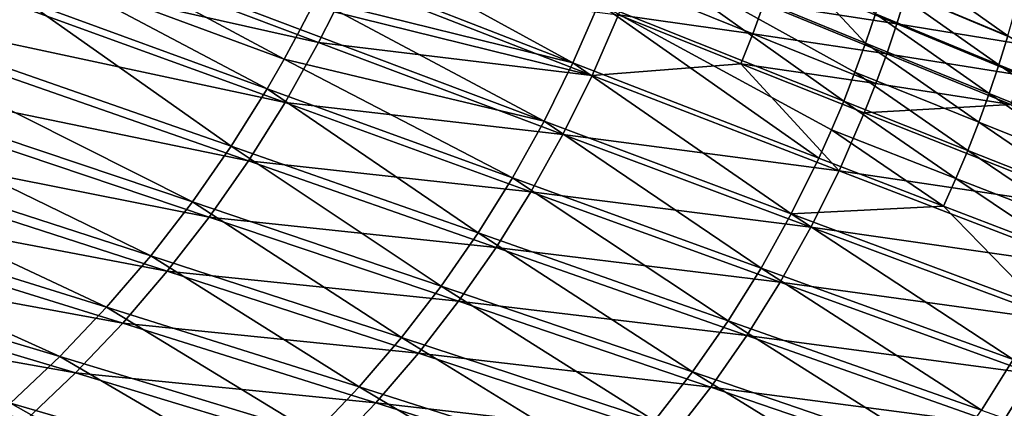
# Model space of a CAD drawing. Header units: metres. Extents: x -901 to 901, y -486 to 401.
# Tile 285 of 366: x 671 to 787, y -265 to -220. Entities that reach past the tile are written whole.
import ezdxf

# ---------------------------------------------------------------- set-up
doc = ezdxf.new("R2010")
doc.units = ezdxf.units.M

msp = doc.modelspace()

# ---------------------------------------------------------------- linework, layer by layer
at = {"layer": 'top0'}
for points in [[(649.3302, -201.110291, -354.037689), (706.154785, -222.506104, -246.273422), (645.006348, -208.804092, -354.10022)], [(707.9953, -218.908127, -246.240631), (706.154785, -222.506104, -246.273422), (649.3302, -201.110291, -354.037689)], [(645.006348, -208.804092, -354.10022), (702.212219, -229.553299, -246.342957), (640.309143, -216.269821, -354.168182)], [(706.154785, -222.506104, -246.273422), (702.212219, -229.553299, -246.342957), (645.006348, -208.804092, -354.10022)], [(702.102661, -224.459915, -244.834991), (675.617737, -210.249283, -298.532288), (673.625793, -213.917831, -298.568787)], [(702.102661, -224.459915, -244.834991), (704.003174, -220.95314, -244.797333), (675.617737, -210.249283, -298.532288)], [(704.003174, -220.95314, -244.797333), (705.815674, -217.400665, -244.761902), (675.617737, -210.249283, -298.532288)], [(709.17157, -210.16777, -244.697937), (707.53894, -213.804764, -244.72876), (736.048462, -224.898224, -191.15596)], [(739.082764, -217.905823, -191.098648), (709.17157, -210.16777, -244.697937), (736.048462, -224.898224, -191.15596)], [(741.763123, -210.772614, -191.050339), (770.443054, -222.566986, -137.721161), (758.319458, -209.564438, -164.315857)], [(770.443054, -222.566986, -137.721161), (771.601257, -219.109879, -137.704132), (758.319458, -209.564438, -164.315857)], [(741.763123, -210.772614, -191.050339), (739.082764, -217.905823, -191.098648), (767.870911, -229.390762, -137.761261)], [(770.443054, -222.566986, -137.721161), (741.763123, -210.772614, -191.050339), (769.199585, -225.994598, -137.740219)], [(769.199585, -225.994598, -137.740219), (741.763123, -210.772614, -191.050339), (767.870911, -229.390762, -137.761261)], [(772.67395, -215.625244, -137.689163), (787.159119, -221.699112, -111.137146), (773.66095, -212.115051, -137.676315)], [(787.159119, -221.699112, -111.137146), (788.127808, -218.265915, -111.12719), (773.66095, -212.115051, -137.676315)], [(700.115417, -227.918716, -244.874832), (673.625793, -213.917831, -298.568787), (671.542908, -217.536606, -298.607544)], [(700.115417, -227.918716, -244.874832), (702.102661, -224.459915, -244.834991), (673.625793, -213.917831, -298.568787)], [(736.048462, -224.898224, -191.15596), (707.53894, -213.804764, -244.72876), (705.815674, -217.400665, -244.761902)], [(638.414551, -214.578186, -352.469788), (633.408447, -221.739563, -352.558228), (691.323975, -241.228241, -245.05513)], [(671.542908, -217.536606, -298.607544), (638.414551, -214.578186, -352.469788), (695.88562, -234.683182, -244.960876)], [(638.414551, -214.578186, -352.469788), (691.323975, -241.228241, -245.05513), (695.88562, -234.683182, -244.960876)], [(774.116699, -220.299789, -138.926773), (758.475464, -217.905716, -165.637848), (759.68927, -214.305145, -165.616425)], [(775.221252, -216.746078, -138.909241), (774.116699, -220.299789, -138.926773), (759.68927, -214.305145, -165.616425)], [(640.309143, -216.269821, -354.168182), (697.928284, -236.388565, -246.417328), (635.249512, -223.489685, -354.241302)], [(702.212219, -229.553299, -246.342957), (697.928284, -236.388565, -246.417328), (640.309143, -216.269821, -354.168182)], [(707.9953, -218.908127, -246.240631), (709.747253, -215.263351, -246.209198), (738.309509, -226.360062, -192.507584)], [(709.747253, -215.263351, -246.209198), (741.402161, -219.260635, -192.450241), (738.309509, -226.360062, -192.507584)], [(741.402161, -219.260635, -192.450241), (742.817993, -215.651627, -192.42366), (757.174866, -221.472412, -165.66066)], [(742.817993, -215.651627, -192.42366), (758.475464, -217.905716, -165.637848), (757.174866, -221.472412, -165.66066)], [(786.106506, -225.107605, -111.148964), (772.67395, -215.625244, -137.689163), (771.601257, -219.109879, -137.704132)], [(787.159119, -221.699112, -111.137146), (772.67395, -215.625244, -137.689163), (786.106506, -225.107605, -111.148964)], [(695.88562, -234.683182, -244.960876), (700.115417, -227.918716, -244.874832), (671.542908, -217.536606, -298.607544)], [(704.003174, -220.95314, -244.797333), (732.668335, -231.73262, -191.221878), (705.815674, -217.400665, -244.761902)], [(732.668335, -231.73262, -191.221878), (736.048462, -224.898224, -191.15596), (705.815674, -217.400665, -244.761902)], [(789.752014, -222.833069, -112.292801), (774.116699, -220.299789, -138.926773), (775.221252, -216.746078, -138.909241)], [(790.751831, -219.327988, -112.279243), (789.752014, -222.833069, -112.292801), (775.221252, -216.746078, -138.909241)], [(739.082764, -217.905823, -191.098648), (736.048462, -224.898224, -191.15596), (764.959839, -236.080719, -137.809128)], [(767.870911, -229.390762, -137.761261), (739.082764, -217.905823, -191.098648), (766.457336, -232.753494, -137.784241)], [(739.082764, -217.905823, -191.098648), (764.959839, -236.080719, -137.809128), (766.457336, -232.753494, -137.784241)], [(758.475464, -217.905716, -165.637848), (772.926392, -223.822571, -138.945541), (757.174866, -221.472412, -165.66066)], [(774.116699, -220.299789, -138.926773), (772.926392, -223.822571, -138.945541), (758.475464, -217.905716, -165.637848)], [(707.9953, -218.908127, -246.240631), (738.309509, -226.360062, -192.507584), (706.154785, -222.506104, -246.273422)], [(738.309509, -226.360062, -192.507584), (741.402161, -219.260635, -192.450241), (755.788086, -225.003189, -165.684814)], [(755.788086, -225.003189, -165.684814), (741.402161, -219.260635, -192.450241), (757.174866, -221.472412, -165.66066)], [(784.970093, -228.489502, -111.162621), (771.601257, -219.109879, -137.704132), (770.443054, -222.566986, -137.721161)], [(784.970093, -228.489502, -111.162621), (786.106506, -225.107605, -111.148964), (771.601257, -219.109879, -137.704132)], [(732.668335, -231.73262, -191.221878), (704.003174, -220.95314, -244.797333), (702.102661, -224.459915, -244.834991)], [(788.66748, -226.310211, -112.307419), (772.926392, -223.822571, -138.945541), (774.116699, -220.299789, -138.926773)], [(789.752014, -222.833069, -112.292801), (788.66748, -226.310211, -112.307419), (774.116699, -220.299789, -138.926773)], [(633.408447, -221.739563, -352.558228), (628.050598, -228.643784, -352.655396), (686.440491, -247.535553, -245.157227)], [(633.408447, -221.739563, -352.558228), (686.440491, -247.535553, -245.157227), (691.323975, -241.228241, -245.05513)], [(757.174866, -221.472412, -165.66066), (771.651062, -227.312393, -138.965515), (755.788086, -225.003189, -165.684814)], [(757.174866, -221.472412, -165.66066), (772.926392, -223.822571, -138.945541), (771.651062, -227.312393, -138.965515)], [(786.106506, -225.107605, -111.148964), (800.739868, -231.121246, -84.667824), (787.159119, -221.699112, -111.137146)], [(706.154785, -222.506104, -246.273422), (734.874817, -233.287796, -192.570129), (702.212219, -229.553299, -246.342957)], [(738.309509, -226.360062, -192.507584), (734.874817, -233.287796, -192.570129), (706.154785, -222.506104, -246.273422)], [(783.75, -231.842865, -111.17807), (770.443054, -222.566986, -137.721161), (769.199585, -225.994598, -137.740219)], [(783.75, -231.842865, -111.17807), (784.970093, -228.489502, -111.162621), (770.443054, -222.566986, -137.721161)], [(635.249512, -223.489685, -354.241302), (693.312744, -242.996078, -246.496094), (629.839233, -230.446518, -354.319214)], [(697.928284, -236.388565, -246.417328), (693.312744, -242.996078, -246.496094), (635.249512, -223.489685, -354.241302)], [(728.951904, -238.391632, -191.296036), (702.102661, -224.459915, -244.834991), (700.115417, -227.918716, -244.874832)], [(728.951904, -238.391632, -191.296036), (732.668335, -231.73262, -191.221878), (702.102661, -224.459915, -244.834991)], [(772.926392, -223.822571, -138.945541), (787.498962, -229.757385, -112.323059), (771.651062, -227.312393, -138.965515)], [(788.66748, -226.310211, -112.307419), (787.498962, -229.757385, -112.323059), (772.926392, -223.822571, -138.945541)], [(761.717712, -242.620346, -137.864426), (736.048462, -224.898224, -191.15596), (732.668335, -231.73262, -191.221878)], [(736.048462, -224.898224, -191.15596), (761.717712, -242.620346, -137.864426), (764.959839, -236.080719, -137.809128)], [(767.322083, -237.564148, -139.032166), (738.309509, -226.360062, -192.507584), (755.788086, -225.003189, -165.684814)], [(771.651062, -227.312393, -138.965515), (770.291382, -230.767258, -138.986649), (755.788086, -225.003189, -165.684814)], [(755.788086, -225.003189, -165.684814), (770.291382, -230.767258, -138.986649), (767.322083, -237.564148, -139.032166)], [(799.623413, -234.430222, -84.677231), (786.106506, -225.107605, -111.148964), (784.970093, -228.489502, -111.162621)], [(786.106506, -225.107605, -111.148964), (799.623413, -234.430222, -84.677231), (800.739868, -231.121246, -84.667824)], [(734.874817, -233.287796, -192.570129), (738.309509, -226.360062, -192.507584), (767.322083, -237.564148, -139.032166)], [(769.199585, -225.994598, -137.740219), (767.870911, -229.390762, -137.761261), (782.446411, -235.165741, -111.19529)], [(783.75, -231.842865, -111.17807), (769.199585, -225.994598, -137.740219), (782.446411, -235.165741, -111.19529)], [(724.908936, -244.85788, -191.378036), (700.115417, -227.918716, -244.874832), (695.88562, -234.683182, -244.960876)], [(724.908936, -244.85788, -191.378036), (728.951904, -238.391632, -191.296036), (700.115417, -227.918716, -244.874832)], [(771.651062, -227.312393, -138.965515), (787.498962, -229.757385, -112.323059), (770.291382, -230.767258, -138.986649)], [(628.050598, -228.643784, -352.655396), (622.352295, -235.270294, -352.761108), (681.245361, -253.586823, -245.266769)], [(628.050598, -228.643784, -352.655396), (681.245361, -253.586823, -245.266769), (686.440491, -247.535553, -245.157227)], [(798.424927, -237.7117, -84.688156), (784.970093, -228.489502, -111.162621), (783.75, -231.842865, -111.17807)], [(798.424927, -237.7117, -84.688156), (799.623413, -234.430222, -84.677231), (784.970093, -228.489502, -111.162621)], [(702.212219, -229.553299, -246.342957), (731.105591, -240.027924, -192.63736), (697.928284, -236.388565, -246.417328)], [(734.874817, -233.287796, -192.570129), (731.105591, -240.027924, -192.63736), (702.212219, -229.553299, -246.342957)], [(767.870911, -229.390762, -137.761261), (766.457336, -232.753494, -137.784241), (781.059692, -238.456207, -111.214241)], [(782.446411, -235.165741, -111.19529), (767.870911, -229.390762, -137.761261), (781.059692, -238.456207, -111.214241)], [(787.498962, -229.757385, -112.323059), (799.652466, -242.365387, -85.79158), (770.291382, -230.767258, -138.986649)], [(629.839233, -230.446518, -354.319214), (688.376038, -249.360535, -246.578781), (624.091003, -237.12381, -354.401642)], [(693.312744, -242.996078, -246.496094), (688.376038, -249.360535, -246.578781), (629.839233, -230.446518, -354.319214)], [(770.291382, -230.767258, -138.986649), (799.652466, -242.365387, -85.79158), (767.322083, -237.564148, -139.032166)], [(758.15387, -248.993011, -137.926849), (732.668335, -231.73262, -191.221878), (728.951904, -238.391632, -191.296036)], [(758.15387, -248.993011, -137.926849), (761.717712, -242.620346, -137.864426), (732.668335, -231.73262, -191.221878)], [(782.446411, -235.165741, -111.19529), (797.144531, -240.963806, -84.700577), (783.75, -231.842865, -111.17807)], [(797.144531, -240.963806, -84.700577), (798.424927, -237.7117, -84.688156), (783.75, -231.842865, -111.17807)], [(731.105591, -240.027924, -192.63736), (734.874817, -233.287796, -192.570129), (764.025208, -244.197632, -139.08168)], [(764.025208, -244.197632, -139.08168), (734.874817, -233.287796, -192.570129), (767.322083, -237.564148, -139.032166)], [(766.457336, -232.753494, -137.784241), (764.959839, -236.080719, -137.809128), (779.590698, -241.712234, -111.234886)], [(781.059692, -238.456207, -111.214241), (766.457336, -232.753494, -137.784241), (779.590698, -241.712234, -111.234886)], [(695.88562, -234.683182, -244.960876), (691.323975, -241.228241, -245.05513), (720.54895, -251.113983, -191.467499)], [(720.54895, -251.113983, -191.467499), (724.908936, -244.85788, -191.378036), (695.88562, -234.683182, -244.960876)], [(622.352295, -235.270294, -352.761108), (616.324951, -241.598602, -352.875092), (675.748596, -259.363739, -245.383438)], [(622.352295, -235.270294, -352.761108), (675.748596, -259.363739, -245.383438), (681.245361, -253.586823, -245.266769)], [(764.959839, -236.080719, -137.809128), (761.717712, -242.620346, -137.864426), (779.590698, -241.712234, -111.234886)], [(782.446411, -235.165741, -111.19529), (781.059692, -238.456207, -111.214241), (795.782532, -244.184616, -84.714478)], [(797.144531, -240.963806, -84.700577), (782.446411, -235.165741, -111.19529), (795.782532, -244.184616, -84.714478)], [(624.091003, -237.12381, -354.401642), (683.129395, -255.467209, -246.664932), (618.01825, -243.505737, -354.488281)], [(688.376038, -249.360535, -246.578781), (683.129395, -255.467209, -246.664932), (624.091003, -237.12381, -354.401642)], [(697.928284, -236.388565, -246.417328), (727.010376, -246.564957, -192.708801), (693.312744, -242.996078, -246.496094)], [(731.105591, -240.027924, -192.63736), (727.010376, -246.564957, -192.708801), (697.928284, -236.388565, -246.417328)], [(754.277588, -255.182022, -137.996048), (728.951904, -238.391632, -191.296036), (724.908936, -244.85788, -191.378036)], [(754.277588, -255.182022, -137.996048), (758.15387, -248.993011, -137.926849), (728.951904, -238.391632, -191.296036)], [(767.322083, -237.564148, -139.032166), (796.78949, -248.879883, -85.819229), (764.025208, -244.197632, -139.08168)], [(799.652466, -242.365387, -85.79158), (796.78949, -248.879883, -85.819229), (767.322083, -237.564148, -139.032166)], [(781.059692, -238.456207, -111.214241), (779.590698, -241.712234, -111.234886), (794.339844, -247.372131, -84.729836)], [(795.782532, -244.184616, -84.714478), (781.059692, -238.456207, -111.214241), (794.339844, -247.372131, -84.729836)], [(727.010376, -246.564957, -192.708801), (731.105591, -240.027924, -192.63736), (760.408142, -250.652451, -139.134811)], [(760.408142, -250.652451, -139.134811), (731.105591, -240.027924, -192.63736), (764.025208, -244.197632, -139.08168)], [(616.324951, -241.598602, -352.875092), (669.961731, -264.849304, -245.506821), (675.748596, -259.363739, -245.383438)], [(691.323975, -241.228241, -245.05513), (686.440491, -247.535553, -245.157227), (715.881714, -257.142578, -191.564026)], [(691.323975, -241.228241, -245.05513), (715.881714, -257.142578, -191.564026), (720.54895, -251.113983, -191.467499)], [(779.590698, -241.712234, -111.234886), (761.717712, -242.620346, -137.864426), (791.217102, -253.63916, -84.764809)], [(794.339844, -247.372131, -84.729836), (779.590698, -241.712234, -111.234886), (791.217102, -253.63916, -84.764809)], [(693.312744, -242.996078, -246.496094), (722.598328, -252.883881, -192.783966), (688.376038, -249.360535, -246.578781)], [(727.010376, -246.564957, -192.708801), (722.598328, -252.883881, -192.783966), (693.312744, -242.996078, -246.496094)], [(787.7854, -259.748688, -84.805344), (761.717712, -242.620346, -137.864426), (758.15387, -248.993011, -137.926849)], [(761.717712, -242.620346, -137.864426), (787.7854, -259.748688, -84.805344), (791.217102, -253.63916, -84.764809)], [(618.01825, -243.505737, -354.488281), (677.5849, -261.302002, -246.754074), (611.635315, -249.577194, -354.578796)], [(683.129395, -255.467209, -246.664932), (677.5849, -261.302002, -246.754074), (618.01825, -243.505737, -354.488281)], [(750.098267, -261.170746, -138.071701), (724.908936, -244.85788, -191.378036), (720.54895, -251.113983, -191.467499)], [(750.098267, -261.170746, -138.071701), (754.277588, -255.182022, -137.996048), (724.908936, -244.85788, -191.378036)], [(764.025208, -244.197632, -139.08168), (793.611877, -255.240356, -85.849182), (760.408142, -250.652451, -139.134811)], [(796.78949, -248.879883, -85.819229), (793.611877, -255.240356, -85.849182), (764.025208, -244.197632, -139.08168)], [(686.440491, -247.535553, -245.157227), (681.245361, -253.586823, -245.266769), (710.916809, -262.92627, -191.667252)], [(686.440491, -247.535553, -245.157227), (710.916809, -262.92627, -191.667252), (715.881714, -257.142578, -191.564026)], [(722.598328, -252.883881, -192.783966), (727.010376, -246.564957, -192.708801), (756.479126, -256.913727, -139.191162)], [(756.479126, -256.913727, -139.191162), (727.010376, -246.564957, -192.708801), (760.408142, -250.652451, -139.134811)], [(611.635315, -249.577194, -354.578796), (671.755188, -266.85141, -246.845749), (604.957336, -255.323868, -354.672882)], [(677.5849, -261.302002, -246.754074), (671.755188, -266.85141, -246.845749), (611.635315, -249.577194, -354.578796)], [(688.376038, -249.360535, -246.578781), (717.879456, -258.970184, -192.86235), (683.129395, -255.467209, -246.664932)], [(722.598328, -252.883881, -192.783966), (717.879456, -258.970184, -192.86235), (688.376038, -249.360535, -246.578781)], [(784.054077, -265.684509, -84.85125), (758.15387, -248.993011, -137.926849), (754.277588, -255.182022, -137.996048)], [(784.054077, -265.684509, -84.85125), (787.7854, -259.748688, -84.805344), (758.15387, -248.993011, -137.926849)], [(720.54895, -251.113983, -191.467499), (715.881714, -257.142578, -191.564026), (745.625244, -266.942505, -138.153458)], [(745.625244, -266.942505, -138.153458), (750.098267, -261.170746, -138.071701), (720.54895, -251.113983, -191.467499)], [(760.408142, -250.652451, -139.134811), (790.126953, -261.431976, -85.88118), (756.479126, -256.913727, -139.191162)], [(793.611877, -255.240356, -85.849182), (790.126953, -261.431976, -85.88118), (760.408142, -250.652451, -139.134811)], [(717.879456, -258.970184, -192.86235), (722.598328, -252.883881, -192.783966), (752.247131, -262.967102, -139.250336)], [(752.247131, -262.967102, -139.250336), (722.598328, -252.883881, -192.783966), (756.479126, -256.913727, -139.191162)], [(681.245361, -253.586823, -245.266769), (675.748596, -259.363739, -245.383438), (705.663879, -268.447693, -191.776764)], [(681.245361, -253.586823, -245.266769), (705.663879, -268.447693, -191.776764), (710.916809, -262.92627, -191.667252)], [(671.755188, -266.85141, -246.845749), (665.653748, -272.102722, -246.939484), (604.957336, -255.323868, -354.672882)], [(683.129395, -255.467209, -246.664932), (712.864441, -264.809875, -192.943451), (677.5849, -261.302002, -246.754074)], [(717.879456, -258.970184, -192.86235), (712.864441, -264.809875, -192.943451), (683.129395, -255.467209, -246.664932)], [(780.032227, -271.43042, -84.902359), (754.277588, -255.182022, -137.996048), (750.098267, -261.170746, -138.071701)], [(780.032227, -271.43042, -84.902359), (784.054077, -265.684509, -84.85125), (754.277588, -255.182022, -137.996048)], [(715.881714, -257.142578, -191.564026), (710.916809, -262.92627, -191.667252), (740.867798, -272.480621, -138.241013)], [(715.881714, -257.142578, -191.564026), (740.867798, -272.480621, -138.241013), (745.625244, -266.942505, -138.153458)], [(756.479126, -256.913727, -139.191162), (786.342773, -267.440277, -85.91497), (752.247131, -262.967102, -139.250336)], [(790.126953, -261.431976, -85.88118), (786.342773, -267.440277, -85.91497), (756.479126, -256.913727, -139.191162)], [(712.864441, -264.809875, -192.943451), (717.879456, -258.970184, -192.86235), (747.721741, -268.798584, -139.311935)], [(747.721741, -268.798584, -139.311935), (717.879456, -258.970184, -192.86235), (752.247131, -262.967102, -139.250336)], [(675.748596, -259.363739, -245.383438), (669.961731, -264.849304, -245.506821), (700.13385, -273.690735, -191.892166)], [(675.748596, -259.363739, -245.383438), (700.13385, -273.690735, -191.892166), (705.663879, -268.447693, -191.776764)], [(784.054077, -265.684509, -84.85125), (814.236877, -276.381439, -31.993835), (787.7854, -259.748688, -84.805344)], [(677.5849, -261.302002, -246.754074), (707.564697, -270.389587, -193.026794), (671.755188, -266.85141, -246.845749)], [(712.864441, -264.809875, -192.943451), (707.564697, -270.389587, -193.026794), (677.5849, -261.302002, -246.754074)], [(775.729065, -276.970154, -84.958496), (750.098267, -261.170746, -138.071701), (745.625244, -266.942505, -138.153458)], [(775.729065, -276.970154, -84.958496), (780.032227, -271.43042, -84.902359), (750.098267, -261.170746, -138.071701)], [(786.342773, -267.440277, -85.91497), (790.126953, -261.431976, -85.88118), (819.896179, -272.247101, -33.514347)], [(710.916809, -262.92627, -191.667252), (705.663879, -268.447693, -191.776764), (735.835388, -277.768463, -138.33403)], [(710.916809, -262.92627, -191.667252), (735.835388, -277.768463, -138.33403), (740.867798, -272.480621, -138.241013)], [(752.247131, -262.967102, -139.250336), (782.268188, -273.251221, -85.950294), (747.721741, -268.798584, -139.311935)], [(786.342773, -267.440277, -85.91497), (782.268188, -273.251221, -85.950294), (752.247131, -262.967102, -139.250336)], [(669.961731, -264.849304, -245.506821), (663.901611, -270.032257, -245.636459), (694.342712, -278.644592, -192.013016)], [(669.961731, -264.849304, -245.506821), (694.342712, -278.644592, -192.013016), (700.13385, -273.690735, -191.892166)], [(707.564697, -270.389587, -193.026794), (712.864441, -264.809875, -192.943451), (742.913269, -274.394775, -139.375549)], [(742.913269, -274.394775, -139.375549), (712.864441, -264.809875, -192.943451), (747.721741, -268.798584, -139.311935)]]:
    msp.add_3dface(points, dxfattribs=at)
at = {"layer": 'top0123'}
for points in [[(828.274353, -253.431381, -540), (795.001099, -293.883636, -540), (773.421509, -308.28421, -540)], [(828.274353, -253.431381, -520), (828.274353, -253.431381, -540), (773.421509, -308.28421, -520)], [(828.274353, -253.431381, -540), (773.421509, -308.28421, -540), (773.421509, -308.28421, -520)], [(773.421509, -308.28421, -520), (795.001099, -293.883636, -520), (828.274353, -253.431381, -520)]]:
    msp.add_3dface(points, dxfattribs=at)

doc.saveas('drawing.dxf')
